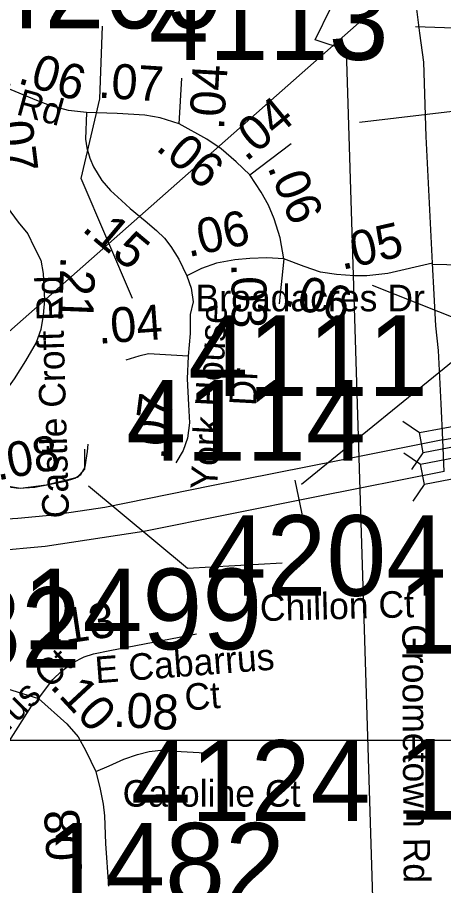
# Model space of a CAD drawing. Extents: x 1662474 to 1856135, y 779280 to 917889.
# Drawn here: x 1742481 to 1744004, y 826069 to 829171 of the extents above; entities that cross this region are included whole.
import ezdxf

# ---------------------------------------------------------------- set-up
doc = ezdxf.new("R2010")
doc.units = 0
for name, color, linetype in [('Cogo Default Point CELL', 7, 'Continuous'), ('Exist Boundary Political City Limit New', 7, 'Continuous'), ('Exist Road Non-System Type 51', 7, 'Continuous'), ('Exist Road Non-System Type 51 Label', 7, 'Continuous'), ('Exist Road Primary Interstate Divided Center Attributed', 7, 'Continuous'), ('Exist Road Primary Interstate Structure Ovrhead Sign CELL', 7, 'Continuous'), ('Exist Road Primary Interstate Structure Standard Bridge CELL', 7, 'Continuous'), ('Exist Road Primary Interstate Structure Standard Bridge Number Label', 7, 'Continuous'), ('Exist Road Secondary Mileage Tenths English Label', 7, 'Continuous'), ('Exist Road Secondary Type 51 Attributed', 7, 'Continuous'), ('Exist Road Secondary Type 51 Label', 7, 'Continuous'), ('Map Preparation Boundary City Limit Buffer Line', 7, 'Continuous'), ('Map Preparation Inset Cut Line', 7, 'Continuous'), ('Prop DGN Element Guardrail', 7, 'Continuous')]:
    doc.layers.add(name, color=color, linetype=linetype)

msp = doc.modelspace()

# ---------------------------------------------------------------- linework, layer by layer
at = {"layer": 'Cogo Default Point CELL'}
msp.add_line((1743703.3, 828796.2), (1744235.7, 828859.8), dxfattribs=at)
for points in [[(1742892.5, 828166.2), (1742709.3, 828595), (1742775.5, 828879.5), (1742785.6, 829138.8)], [(1743748.8, 828214.1), (1744066.5, 828087.9), (1744823.4, 828055.2)], [(1742735.4, 827497.1), (1743089.7, 827203.2), (1743427.1, 827222.5)]]:
    msp.add_lwpolyline(points, dxfattribs=at)
at = {"layer": 'Exist Boundary Political City Limit New'}
msp.add_lwpolyline([(1743769.8, 825450.9), (1743657, 829053.9), (1743546, 829090.9), (1743657, 829320.6), (1743420.2, 829483.6), (1743679.2, 829942.9), (1743560.9, 830009.6), (1743689.2, 830274), (1743677.8, 830388.5), (1743640.9, 830462.1), (1743571.8, 830555.9), (1743398, 830261.5), (1743042.9, 830491.2), (1743176.1, 830661.6), (1743227.9, 830824.6)], dxfattribs=at)
at = {"layer": 'Exist Road Non-System Type 51'}
msp.add_line((1745409.9, 829083.9), (1743904.1, 829136.9), dxfattribs=at)
for points in [[(1743963.6, 828288.9), (1744859.8, 828268.7), (1745132.6, 828256.9), (1746391.1, 828222.5), (1746422.6, 828222.8), (1746445.2, 828241.7), (1746452.1, 828271.4), (1746457.1, 828651.9), (1746456.4, 828714.9), (1746442.6, 828776.9), (1746425.1, 828824.4), (1746389.9, 828881), (1746347.9, 828932.5), (1746300.6, 828976.9), (1746260.2, 829005.4), (1746206.1, 829031.2), (1746130.4, 829055.6), (1746051.9, 829070), (1745409.9, 829083.9)], [(1742721.8, 827627.8), (1742721.8, 827556.4), (1742694.9, 827526.5), (1742584, 827499.4), (1742492.8, 827487.7), (1742390, 827504.2)], [(1742539.4, 826723.1), (1742441.9, 826569), (1742406, 826525.2), (1742361.1, 826483.9), (1742336.6, 826465.9), (1742225.4, 826392.4)]]:
    msp.add_lwpolyline(points, dxfattribs=at)
at = {"layer": 'Exist Road Primary Interstate Divided Center Attributed'}
for points in [[(1744001.3, 827661), (1744474.1, 827747.9), (1744682.8, 827770.5), (1744932.4, 827792.3), (1745162.1, 827797.5), (1745382.1, 827786.2), (1745636.1, 827758.3), (1745846.9, 827728.6), (1746162.2, 827655.3), (1746492.9, 827551.4), (1746719.6, 827452.2), (1746903.9, 827343.6), (1747086.9, 827194.8), (1747273.5, 827003.5), (1747431.7, 826802.7), (1747559.3, 826568.9), (1747613.6, 826410.7), (1747672.6, 826209.9), (1747696.3, 826098.9), (1747722.2, 825905.2), (1747743.5, 825567.5)], [(1744001.3, 827661), (1743632.4, 827587.5), (1743174.5, 827497.5), (1742794.4, 827419.9), (1742609.4, 827392.3), (1742482.7, 827380), (1742370.3, 827373.9), (1742268.1, 827361.6), (1742161.8, 827361.6), (1742021.9, 827375.9), (1741790.8, 827407.6), (1741610.7, 827459.9)], [(1744006.2, 827547.9), (1743549.6, 827457.7), (1742933.4, 827334), (1742580.8, 827279.9), (1742396.8, 827263.5), (1742321.2, 827261.5), (1742131.1, 827261.5), (1741957.4, 827275.8), (1741813.3, 827295.2), (1741694.7, 827319.7), (1741553.7, 827347.1)]]:
    msp.add_lwpolyline(points, dxfattribs=at)
at = {"layer": 'Exist Road Primary Interstate Structure Ovrhead Sign CELL'}
for p, q in [((1743496.1, 827503.6), (1746425, 829883.1)), ((1743472.2, 827517.2), (1743504.2, 827368.9))]:
    msp.add_line(p, q, dxfattribs=at)
at = {"layer": 'Exist Road Primary Interstate Structure Standard Bridge CELL'}
for p, q in [((1743858.4, 827728), (1743917.9, 827687.4)), ((1743862.4, 827615.3), (1743922.1, 827574.9)), ((1743890.9, 827555.5), (1743931.5, 827615)), ((1743895.6, 827442.9), (1743936, 827502.5))]:
    msp.add_line(p, q, dxfattribs=at)
for points in [[(1743917.9, 827687.4), (1744072.9, 827716.7), (1744086.5, 827644.3), (1743931.5, 827615)], [(1743922.1, 827574.9), (1744077, 827604.7), (1744090.9, 827532.3), (1743936, 827502.5)]]:
    msp.add_lwpolyline(points, close=True, dxfattribs=at)
at = {"layer": 'Exist Road Primary Interstate Structure Standard Bridge Number Label'}
msp.add_line((1741637.9, 827330.7), (1745491.6, 830731.8), dxfattribs=at)
at = {"layer": 'Exist Road Secondary Type 51 Attributed'}
for p, q in [((1743059.8, 828790.6), (1743069, 828953.4)), ((1743311.5, 828608.7), (1743459.9, 828720.5)), ((1743433.9, 828307.7), (1743417.2, 828147.4))]:
    msp.add_line(p, q, dxfattribs=at)
for points in [[(1743965.1, 828293), (1743942.4, 828745.4), (1743934.1, 829010.2), (1743919.8, 829114.3), (1743903.9, 829239.7), (1743860.9, 829723.5), (1743855.6, 829796.1), (1743862.5, 830134.3), (1743873.2, 830241.5), (1743880.3, 830445.1), (1743880.3, 830552.4), (1743869.6, 830613.1), (1743858.9, 830652.4), (1743837.4, 830695.3), (1743761, 830797.6), (1743691.4, 830859.1)], [(1742727.9, 828830.5), (1742663.9, 828838.5), (1742597.3, 828856), (1742551.2, 828873.9), (1742424.7, 828926.8)], [(1742727.9, 828830.5), (1742724.8, 828735.3), (1742729.8, 828704.5), (1742740.2, 828667.7), (1742753.2, 828636.8), (1742783.2, 828587.9), (1742814, 828552.7), (1742853.7, 828516.4), (1742884.1, 828488.4), (1742937.9, 828444), (1742978.8, 828408.9), (1743006.9, 828382.1), (1743030.2, 828351.7), (1743058.3, 828307.3), (1743087.5, 828247.7)], [(1743059.8, 828790.6), (1742992.1, 828812.1), (1742936.8, 828821.3), (1742838.5, 828827.5), (1742727.9, 828830.5)], [(1743311.5, 828608.7), (1743262.9, 828654.9), (1743209.4, 828701), (1743158.3, 828735.1), (1743059.8, 828790.6)], [(1743433.9, 828307.7), (1743420.6, 828383.2), (1743398.7, 828451.3), (1743379.2, 828499.9), (1743352.5, 828546.1), (1743311.5, 828608.7)], [(1742376.9, 828565.5), (1742445, 828492.5), (1742484.4, 828439.4), (1742518.5, 828397.5), (1742542, 828350.3), (1742565.6, 828303.2), (1742573.5, 828256), (1742578.7, 828161.7), (1742573.5, 828106.7), (1742565.5, 828055.2), (1742549.1, 828008.7), (1742510.2, 827943.3), (1742469.6, 827880), (1742434.3, 827829.3), (1742422.9, 827805.5)], [(1743433.9, 828307.7), (1743372.3, 828312.1), (1743311.5, 828309.7), (1743258, 828304.8), (1743192.4, 828292.6), (1743138.9, 828273.2), (1743087.5, 828247.7)], [(1743965.1, 828293), (1743804.8, 828255.3), (1743730, 828247), (1743685.7, 828247), (1743622.1, 828252.5), (1743563.9, 828260.8), (1743505.8, 828280.2), (1743433.9, 828307.7)], [(1744001.3, 827661), (1743995.7, 827789.6), (1743985.9, 827980.7), (1743976.6, 828068.5), (1743965.1, 828293)], [(1743087.5, 828247.7), (1743102.5, 828203.5), (1743109.7, 828154.9), (1743098.9, 828109.7), (1743098.9, 828041.7), (1743091.2, 827960.5)], [(1743091.2, 827960.5), (1742949.7, 827969.2), (1742915.5, 827960.5), (1742869.5, 827946.2)], [(1743091.2, 827960.5), (1743087.7, 827879.2), (1743092.8, 827786.2), (1743096, 827722.1), (1743088.9, 827667.7), (1743073.5, 827622.9), (1743047.6, 827579.2)], [(1742385.3, 827501.9), (1742487.1, 827489.3), (1742544.3, 827493), (1742653.1, 827513.3), (1742686.3, 827524.3), (1742708.4, 827537.2), (1742723.2, 827564.9), (1742732.4, 827620.2), (1742734.2, 827646)], [(1744006.2, 827547.9), (1744001.3, 827661)], [(1742557.3, 826737.7), (1742607.7, 826805.8), (1742638.6, 826835.2), (1742678.8, 826864.6), (1742720.6, 826886.2), (1742753, 826897), (1742811.8, 826909.4), (1743121.1, 826968.1)], [(1741456.7, 826432.8), (1741472.4, 826490.2), (1741525, 826563.7), (1741549.7, 826596.2), (1741580.3, 826631.5), (1741681, 826705.1), (1741742.3, 826728.2), (1742138.1, 826787.9), (1742250.2, 826801.8), (1742344.6, 826795.6), (1742403.3, 826784.8), (1742557.3, 826737.7)], [(1742557.3, 826737.7), (1742658, 826647.1), (1742698.2, 826600.9), (1742726.4, 826550.5), (1742761.5, 826476.8)], [(1742761.5, 826476.8), (1742809.9, 826497.2), (1742862.1, 826521), (1742910.8, 826537.6), (1742952.4, 826547.5), (1743004.7, 826553.5), (1743045.5, 826549.2), (1743173.4, 826542.1)], [(1742761.5, 826476.8), (1742777.6, 826413.1), (1742788.5, 826360.3), (1742792.6, 826318), (1742796.6, 826219.4), (1742807.3, 826067)]]:
    msp.add_lwpolyline(points, dxfattribs=at)
at = {"layer": 'Map Preparation Boundary City Limit Buffer Line'}
msp.add_lwpolyline([(1743769.8, 825450.9), (1743657, 829053.9), (1743546, 829090.9), (1743657, 829320.6), (1743420.2, 829483.6), (1743679.2, 829942.9), (1743560.9, 830009.6), (1743689.2, 830274), (1743677.8, 830388.5), (1743640.9, 830462.1), (1743571.8, 830555.9), (1743398, 830261.5), (1743042.9, 830491.2), (1743176.1, 830661.6), (1743227.9, 830824.6)], dxfattribs=at)
at = {"layer": 'Map Preparation Inset Cut Line'}
for points in [[(1731035.7, 826588.1), (1793585.1, 826588.1), (1793585.1, 870408.9), (1731035.7, 870408.9)], [(1793585.1, 782767.4), (1731035.7, 782767.4), (1731035.7, 826588.1), (1793585.1, 826588.1)]]:
    msp.add_lwpolyline(points, close=True, dxfattribs=at)

# ---------------------------------------------------------------- texts
at = {"layer": 'Cogo Default Point CELL'}
for s, p in [('4209', (1742364.2, 829131.6)), ('4113', (1742951, 829019)), ('4111', (1743091.4, 827818.4)), ('4114', (1742869.9, 827586.8)), ('4204', (1743157.1, 827104.2)), ('1499', (1742499.7, 826913.5)), ('1129', (1743841.8, 826897.1)), ('1482', (1741851.7, 826847.8)), ('4124', (1742886.6, 826300.2)), ('1129', (1743841.8, 826304.4)), ('1482', (1742580.8, 826004.7))]:
    msp.add_text(s, height=288, dxfattribs=at).set_placement(p)
at = {"layer": 'Exist Road Non-System Type 51 Label'}
msp.add_text('W Cabarrus Ct', height=95, rotation=45.0162, dxfattribs=at).set_placement((1742094.4, 826264.1))
at = {"layer": 'Exist Road Secondary Mileage Tenths English Label'}
for s, rotation, p in [('.06', 343.4975, (1742478.8, 828936.7)), ('.07', 356.4239, (1742768.1, 828884.3)), ('.04', 86.7588, (1743219.6, 828767)), ('.04', 39.5042, (1743298.5, 828652.8)), ('.07', 277.1256, (1742404.3, 828841.4)), ('.06', 320.1746, (1742972.1, 828700.2)), ('.06', 292.622, (1743373.6, 828635.7)), ('.06', 12.2632, (1743092.5, 828313.7)), ('.15', 319.9734, (1742708.2, 828411.1)), ('.05', 12.8687, (1743641.2, 828268)), ('.21', 267.7322, (1742636.3, 828318.9)), ('.03', 270.7722, (1743245.3, 828291.6)), ('.06', 343.4992, (1743428.7, 828144.7)), ('.13', 8.5281, (1742607.5, 826926.2)), ('.10', 312.888, (1742594.2, 826779.2))]:
    msp.add_text(s, height=125, rotation=rotation, dxfattribs=at).set_placement(p)
at = {"layer": 'Exist Road Secondary Type 51 Label'}
for s, rotation, p in [('Kings Pond Rd', 344.6416, (1741812.7, 829006.5)), ('Castle Croft Rd', 91.6674, (1742666.3, 827382.3)), ('York House', 86.8309, (1743194.4, 827481.9)), (' Dr', 86.8309, (1743331.2, 827746)), ('Chillon Ct', 1.4468, (1743349, 827013.8)), ('Groometown Rd', 270.3333, (1743856.3, 827002.7)), ('E Cabarrus ', 4.4096, (1742762.1, 826791.5)), ('Ct', 4.4096, (1743082.4, 826693.8))]:
    msp.add_text(s, height=95, rotation=rotation, dxfattribs=at).set_placement(p)
for s, p in [('Broadacres Dr', (1743118.1, 828120.7)), ('Caroline Ct', (1742857.5, 826350.9))]:
    msp.add_text(s, height=95, dxfattribs=at).set_placement(p)
at = {"layer": 'Prop DGN Element Guardrail'}
for s, rotation, p in [('.04', 4.2869, (1742771.9, 828004.2)), ('.07', 82.5686, (1743012, 827587.5)), ('.08', 10.561, (1742410.4, 827515.9)), ('.08', 356.8184, (1742822.3, 826637.1)), ('.08', 93.1226, (1742713.7, 826114))]:
    msp.add_text(s, height=125, rotation=rotation, dxfattribs=at).set_placement(p)

doc.saveas('drawing.dxf')
